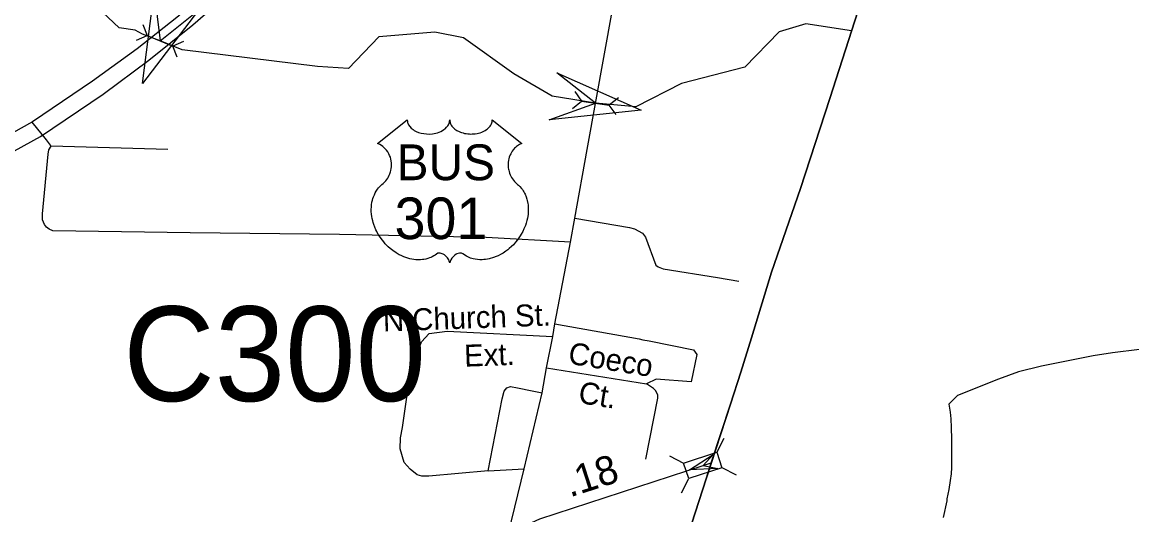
# Model space of a CAD drawing. Extents: x 2220236 to 2384410, y 720751 to 894131.
# Drawn here: x 2357374 to 2362179, y 811414 to 813547 of the extents above; entities that cross this region are included whole.
import ezdxf

# ---------------------------------------------------------------- set-up
doc = ezdxf.new("R2010")
doc.units = 0
for name, color, linetype in [('Exist Boundary Political City Limit New', 7, 'Continuous'), ('Exist Boundary Political CountyLine', 7, 'Continuous'), ('Exist Hydrographic Creek Single Shore', 7, 'Continuous'), ('Exist Railroad Mainline', 7, 'Continuous'), ('Exist Road Non-System Type 51', 7, 'Continuous'), ('Exist Road Non-System Type 51 Label', 7, 'Continuous'), ('Exist Road Primary US Attributed', 7, 'Continuous'), ('Exist Road Primary US Divided Attributed', 7, 'Continuous'), ('Exist Road Primary US Shield CELL', 7, 'Continuous'), ('Exist Road Primary US Shield Number Label', 7, 'Continuous'), ('Exist Road Secondary Mileage Hundredths English Label', 7, 'Continuous'), ('Exist Road Secondary Structure Culvert Attributed CELL', 7, 'Continuous'), ('Exist Road Secondary Structure Culvert CELL', 7, 'Continuous'), ('Exist Road Secondary Structure Culvert Number Label', 7, 'Continuous'), ('Exist Road Secondary Structure Standard Bridge Attributed CELL', 7, 'Continuous'), ('Exist Road Secondary Structure Standard Bridge CELL', 7, 'Continuous'), ('Exist Road Secondary Type 51 Attributed', 7, 'Continuous'), ('Map Preparation Boundary City Limit Buffer Line', 7, 'Continuous')]:
    doc.layers.add(name, color=color, linetype=linetype)

msp = doc.modelspace()

# ---------------------------------------------------------------- linework, layer by layer
at = {"layer": 'Exist Boundary Political City Limit New'}
msp.add_lwpolyline([(2362212.5, 812129.7), (2362096, 812114.6), (2362012.5, 812102.2), (2361787.8, 812057.6), (2361688, 812032.4), (2361602, 812001.8), (2361425, 811929.9), (2361387, 811893.7), (2361392.5, 811858.8), (2361395.2, 811830.1), (2361396.8, 811792.3), (2361399.2, 811742.2), (2361399.2, 811663.2), (2361398.5, 811618.2), (2361396.8, 811591.7), (2361393.5, 811562.9), (2361387.2, 811524.2), (2361378.8, 811482.7), (2361377.8, 811475.2), (2361362.2, 811401.8)], dxfattribs=at)
at = {"layer": 'Exist Boundary Political CountyLine'}
msp.add_lwpolyline([(2361915.6, 817065.9), (2361871, 816825.5), (2361827.3, 816599.4), (2361765.6, 816284.9), (2361700.1, 815970.4), (2361660.2, 815778.5), (2361594.7, 815509.6), (2361528.2, 815264.5), (2361428.5, 814938.6), (2361373.5, 814756.2), (2361287.1, 814502.5), (2361216.8, 814276.4), (2361098.1, 813920.1), (2360979.4, 813552.4), (2360872.2, 813217), (2360744, 812826.5), (2360619.6, 812464.5), (2360533.2, 812180.4), (2360485.7, 812032.2), (2360442.1, 811893.5), (2360335.7, 811570.5), (2360257.9, 811329.1)], dxfattribs=at)
at = {"layer": 'Exist Hydrographic Creek Single Shore'}
msp.add_lwpolyline([(2360965.4, 813508.6), (2360767.9, 813539.5), (2360651.8, 813505.2), (2360503.8, 813351.4), (2360229.8, 813281.1), (2360031.7, 813180.8), (2359856.9, 813196.6), (2359668.7, 813225.7), (2359503.7, 813323.7), (2359285.8, 813478.9), (2359160.9, 813503.4), (2358918.7, 813483.7), (2358787.7, 813346.9), (2358653.8, 813354.6), (2358067.1, 813426.9), (2357971.2, 813465.8), (2357895.9, 813495), (2357863.1, 813512), (2357793.9, 813522.9), (2357675.7, 813633.1), (2357482.7, 813772.9)], dxfattribs=at)
at = {"layer": 'Exist Railroad Mainline'}
for points in [[(2360358.2, 811638.9), (2360442.1, 811893.5), (2360485.7, 812032.2), (2360533.2, 812180.4), (2360619.6, 812464.5), (2360744, 812826.5), (2360872.2, 813217), (2360979.4, 813552.4), (2361098.1, 813920.1), (2361216.8, 814276.4), (2361287.1, 814502.5), (2361373.5, 814756.2), (2361428.5, 814938.6), (2361528.2, 815264.5), (2361594.7, 815509.6), (2361660.2, 815778.5), (2361700.1, 815970.4), (2361765.6, 816284.9), (2361827.3, 816599.4), (2361871, 816825.5), (2361915.6, 817065.9)], [(2358495.7, 805900.2), (2358583.1, 806175.7), (2358667.6, 806433.2), (2358735, 806641.3), (2358807.1, 806865.5), (2358853.6, 807010.9), (2358948.6, 807303.5), (2359065.4, 807661.7), (2359185.9, 808033.2), (2359310.3, 808418), (2359404.3, 808704), (2359474.6, 808924.4), (2359566.7, 809206.6), (2359631.2, 809404.2), (2359734.7, 809726.3), (2359812.6, 809956.2), (2359893.3, 810213.7), (2359976.8, 810464.5), (2360055.6, 810704.9), (2360122.1, 810917.7), (2360182.9, 811098.2), (2360257.9, 811329.1), (2360335.7, 811570.5), (2360358.2, 811638.9)]]:
    msp.add_lwpolyline(points, dxfattribs=at)
at = {"layer": 'Exist Road Non-System Type 51'}
for p, q in [((2357496.1, 813014.1), (2357499.6, 813009.5)), ((2358004.7, 812994.9), (2357499.6, 813009.5)), ((2359645.2, 812050.4), (2360078.3, 811980.5)), ((2359392.8, 811603.8), (2359547.4, 811613.2))]:
    msp.add_line(p, q, dxfattribs=at)
for points in [[(2357416.2, 813114), (2357478.3, 813037.6), (2357496.1, 813014.1)], [(2359748.5, 812594.1), (2359384.2, 812614.6), (2358748.9, 812628.1), (2358101.2, 812634.4), (2357507.2, 812643.2), (2357491, 812650.9), (2357479.1, 812658.9), (2357470.8, 812670.7), (2357462.6, 812690.6), (2357462.4, 812716.6), (2357486.2, 812975.8), (2357489.5, 812993.8), (2357499.6, 813009.5)], [(2359767.4, 812698.2), (2360004.3, 812657.3), (2360026.3, 812651.6), (2360060.4, 812634), (2360072.8, 812616.1), (2360118.1, 812494.7), (2360128.3, 812486.9), (2360150.4, 812479), (2360384.6, 812442), (2360477.9, 812426)], [(2359681.5, 812241.4), (2360045.9, 812176), (2360062.1, 812172.1), (2360089, 812166.6), (2360281.8, 812128.6), (2360296.4, 812108.1), (2360271.6, 811989.7), (2360119.7, 812001.4), (2360078.3, 811980.5)], [(2359392.8, 811603.8), (2359135.4, 811581.2), (2359105.4, 811580.8), (2359085.3, 811586.6), (2359055.1, 811612.1), (2359027.8, 811640), (2359010.9, 811699), (2359013, 811747.5), (2359021.5, 811791.7), (2359044.6, 811954), (2359072, 812067.7), (2359088.9, 812124.6), (2359103.6, 812162.6), (2359137.3, 812198.4), (2359215.2, 812208.9), (2359672.8, 812185.3)], [(2359392.8, 811603.8), (2359452.8, 811916.3), (2359462.2, 811949.4), (2359473.3, 811963.6), (2359489, 811969.9), (2359519, 811963.6), (2359582.1, 811951), (2359626.3, 811941.5)], [(2360074.4, 811655.1), (2360127, 811919), (2360126.9, 811933), (2360116.6, 811952.8), (2360108.5, 811960.7), (2360078.3, 811980.5)]]:
    msp.add_lwpolyline(points, dxfattribs=at)
at = {"layer": 'Exist Road Primary US Attributed'}
msp.add_lwpolyline([(2359480.4, 811334.7), (2359547.4, 811613.2), (2359626.3, 811941.5), (2359645.2, 812050.4), (2359672.8, 812185.3), (2359681.5, 812241.4), (2359748.5, 812594.1), (2359767.4, 812698.2), (2359821, 812994.9), (2359931.4, 813608.9), (2360006.2, 813986.8), (2360023.2, 814071.1), (2360040.2, 814159.2), (2360060.5, 814289.3), (2360112.6, 814626), (2360139.6, 814783), (2360189.3, 815056.9), (2360232.5, 815291.1), (2360300.5, 815655.8)], dxfattribs=at)
at = {"layer": 'Exist Road Primary US Divided Attributed'}
for points in [[(2359729.8, 815896.7), (2359614.3, 815612.9), (2359518.1, 815409.4), (2359392.7, 815174.4), (2359295.4, 815005.6), (2359188.2, 814832.9), (2359124.4, 814737.1), (2359004.3, 814569.8), (2358878.1, 814407), (2358767.1, 814276.2), (2358642.5, 814139.3), (2358606, 814096.7), (2358507.2, 813991.7), (2358250.2, 813744), (2358044.1, 813566.4), (2357872.9, 813431.6), (2357679.5, 813292), (2357419.5, 813115.9), (2357040.7, 812904.9), (2356368.5, 812543.3), (2355989.6, 812338.7), (2355434.7, 812028.2)], [(2355467.5, 811978.6), (2356019.8, 812270.5), (2356409.7, 812481.4), (2357059.7, 812835.1), (2357454.4, 813052.5), (2357725.5, 813234.9), (2357922.1, 813382.4), (2358113.9, 813534.7), (2358299.4, 813698), (2358549.7, 813932.4), (2358662.2, 814051), (2358706.3, 814095.2), (2358835.5, 814238.1), (2358949.6, 814378.1), (2359075.7, 814548.5), (2359182.1, 814697.5), (2359258.2, 814809.8), (2359357.7, 814973.6), (2359442.9, 815121.2), (2359578.2, 815379.8), (2359676.6, 815597.7), (2359789.5, 815873.1)]]:
    msp.add_lwpolyline(points, dxfattribs=at)
at = {"layer": 'Exist Road Primary US Shield CELL'}
msp.add_lwpolyline([(2359042, 813123.9), (2359042.3, 813118.6), (2359043.6, 813112.3), (2359044.6, 813109), (2359047.5, 813102.8), (2359052.4, 813095.4), (2359059.2, 813088.2), (2359066.9, 813081.9), (2359072, 813078.5), (2359080.8, 813073.8), (2359090.8, 813069.6), (2359101.8, 813066.4), (2359113.2, 813064.2), (2359125.5, 813062.8), (2359137.8, 813062.6), (2359151, 813063.6), (2359165.6, 813066.4), (2359172.3, 813068.1), (2359179.8, 813070.7), (2359186.8, 813073.6), (2359194.5, 813077.7), (2359200.6, 813081.6), (2359205.5, 813085.1), (2359212.3, 813091.7), (2359217.7, 813098.4), (2359220, 813102.2), (2359222, 813105.9), (2359224.7, 813113.6), (2359225.4, 813117.1), (2359226, 813124.2), (2359226.4, 813118.2), (2359227, 813114.5), (2359228, 813110.8), (2359229.5, 813107), (2359232.3, 813101.5), (2359235.3, 813096.9), (2359241.1, 813090.2), (2359244.6, 813086.8), (2359247.9, 813084.2), (2359256.6, 813078.2), (2359266.8, 813073), (2359271.8, 813070.8), (2359277, 813069), (2359283.5, 813067), (2359290.3, 813065.4), (2359297, 813064.2), (2359303.8, 813063.3), (2359310.8, 813062.7), (2359316.5, 813062.6), (2359323.5, 813062.7), (2359330, 813063), (2359336.6, 813063.8), (2359343.9, 813065), (2359349.7, 813066.3), (2359357.4, 813068.3), (2359364.4, 813070.9), (2359370.6, 813073.5), (2359378.6, 813077.7), (2359385, 813081.7), (2359389.7, 813085.5), (2359395.3, 813090.7), (2359400.7, 813096.8), (2359403.8, 813101.3), (2359406, 813106), (2359408, 813110.8), (2359409.3, 813116), (2359409.9, 813120.5), (2359410, 813124.3), (2359538.6, 813021.9), (2359535.6, 813020.7), (2359528.6, 813017.3), (2359523, 813014), (2359514.2, 813007.8), (2359510.4, 813004.4), (2359506.6, 813000.8), (2359503.1, 812997), (2359500, 812993.4), (2359496.3, 812988.3), (2359493, 812983.1), (2359489.7, 812977.4), (2359487.3, 812972.5), (2359483.4, 812962.1), (2359481.5, 812955.6), (2359480.2, 812950), (2359478.7, 812938.6), (2359478.4, 812933.1), (2359478.4, 812927.7), (2359478.7, 812922), (2359479.2, 812916.5), (2359480.2, 812910.8), (2359481.1, 812905.8), (2359482.7, 812899.7), (2359485, 812892.5), (2359487.8, 812885.6), (2359493.7, 812874.4), (2359501.2, 812863), (2359506.6, 812856.6), (2359511.9, 812851.2), (2359519.9, 812844.5), (2359524.1, 812840.7), (2359529.1, 812835.8), (2359537.1, 812826.4), (2359540.4, 812822), (2359543.7, 812817.1), (2359546.7, 812812), (2359549.8, 812806.5), (2359552.2, 812801.7), (2359556.7, 812790.7), (2359560, 812780), (2359561.5, 812774.4), (2359563.9, 812761.7), (2359564.9, 812755.5), (2359565.8, 812743.2), (2359565.9, 812728.3), (2359564.7, 812714.2), (2359562.1, 812697.7), (2359559.9, 812687.8), (2359556.5, 812676.3), (2359553.2, 812666.4), (2359547.3, 812651.7), (2359542.1, 812641.1), (2359535.4, 812628.6), (2359530.8, 812621.1), (2359525.4, 812613), (2359518.6, 812603.8), (2359510.7, 812593.9), (2359501.2, 812583.5), (2359493.5, 812575.8), (2359483.5, 812566.8), (2359477.4, 812561.8), (2359468.8, 812555.3), (2359456.9, 812547.4), (2359445.2, 812540.6), (2359435.3, 812535.5), (2359426.5, 812531.7), (2359415.1, 812527.4), (2359396.1, 812522.2), (2359389.2, 812520.7), (2359381, 812519.5), (2359373.3, 812518.7), (2359365.9, 812518.3), (2359355.9, 812518.3), (2359345.9, 812519), (2359336.5, 812520.4), (2359326.7, 812522.5), (2359316.4, 812525.5), (2359307.1, 812529.1), (2359297.7, 812533.8), (2359281.8, 812543.8), (2359277.2, 812546.2), (2359274.6, 812546.9), (2359268.5, 812547.2), (2359262.7, 812546), (2359256.8, 812543.7), (2359253.2, 812541.8), (2359248.5, 812538.6), (2359244.8, 812535.8), (2359240.4, 812531.6), (2359237.4, 812528.1), (2359235.1, 812525.3), (2359230.6, 812518.3), (2359229, 812514.9), (2359227.3, 812510.6), (2359225.8, 812504.2), (2359223.8, 812512.3), (2359221.5, 812517.6), (2359218.7, 812522.2), (2359215.9, 812526.2), (2359211.4, 812531.3), (2359207.4, 812535.2), (2359202.5, 812539.2), (2359197.3, 812542.3), (2359193.2, 812544.4), (2359189.4, 812545.9), (2359184.8, 812547), (2359181, 812547.3), (2359177.9, 812547.2), (2359173.6, 812546.3), (2359167.8, 812542.1), (2359162.3, 812538.3), (2359156.3, 812534.5), (2359149.1, 812530.7), (2359143.9, 812528.3), (2359137.7, 812525.9), (2359130.4, 812523.4), (2359122.5, 812521.4), (2359114.3, 812519.8), (2359107.2, 812518.7), (2359099.5, 812518), (2359092.6, 812517.7), (2359085.4, 812517.8), (2359078.6, 812518.4), (2359070.8, 812519), (2359061.1, 812520.5), (2359053, 812522.3), (2359044.5, 812524.6), (2359035.8, 812527.3), (2359026.5, 812530.9), (2359014.8, 812536), (2359006.6, 812540.2), (2358993.8, 812547.5), (2358978.8, 812557.9), (2358967.4, 812567.1), (2358959.1, 812574.7), (2358946.9, 812587.1), (2358939.7, 812595.3), (2358928.4, 812609.8), (2358921.2, 812620.4), (2358916.5, 812628.2), (2358909.7, 812640.6), (2358905.9, 812648.4), (2358901.1, 812659.8), (2358897.2, 812670.2), (2358894.1, 812680.1), (2358892.3, 812686.4), (2358889.9, 812697.5), (2358888.4, 812705.3), (2358887, 812716), (2358886.2, 812727.3), (2358886, 812737.7), (2358886.3, 812746.4), (2358887.3, 812756.5), (2358889, 812767.2), (2358891.1, 812776.4), (2358892.9, 812783), (2358895.7, 812791.1), (2358899.3, 812800), (2358903.5, 812808.5), (2358907.6, 812815.5), (2358912.7, 812823.1), (2358917.7, 812829.6), (2358924.2, 812836.7), (2358931.1, 812843.3), (2358937.3, 812848.4), (2358944.8, 812855.7), (2358948.7, 812860.1), (2358953.3, 812866.2), (2358957.1, 812871.9), (2358960, 812877), (2358963.9, 812884.5), (2358966.3, 812890.2), (2358969.2, 812898.8), (2358970.7, 812904.9), (2358972.2, 812912.7), (2358973.2, 812920.1), (2358973.6, 812929.3), (2358973.4, 812936.9), (2358972.4, 812945.8), (2358970.7, 812954.3), (2358968.7, 812961.7), (2358965.5, 812970.2), (2358962.6, 812976.5), (2358957.7, 812984.9), (2358952.2, 812992.7), (2358946.5, 812999.1), (2358940.8, 813004.8), (2358935.4, 813009.1), (2358930.2, 813012.8), (2358923.6, 813016.7), (2358917.3, 813019.9), (2358913.4, 813021.5)], close=True, dxfattribs=at)
at = {"layer": 'Exist Road Secondary Structure Culvert Attributed CELL'}
for points in [[(2358137.9, 813598.6), (2357895, 813280.9), (2357946.5, 813677.6), (2357971.2, 813465.8)], [(2359688.9, 813327.8), (2360054.4, 813165.5), (2359656.7, 813123.3), (2359856.9, 813196.6)]]:
    msp.add_lwpolyline(points, close=True, dxfattribs=at)
at = {"layer": 'Exist Road Secondary Structure Culvert CELL'}
for p, q in [((2357897.3, 813536.5), (2357915.4, 813489)), ((2357869, 813468.4), (2357915.4, 813489)), ((2357915.4, 813489), (2358027, 813442.6)), ((2358073.4, 813463.2), (2358027, 813442.6)), ((2358045.1, 813395.1), (2358027, 813442.6)), ((2359767.6, 813246.5), (2359797, 813205.1)), ((2359757.2, 813173.5), (2359797, 813205.1)), ((2359797, 813205.1), (2359916.7, 813188)), ((2359956.5, 813219.6), (2359916.7, 813188)), ((2359946.1, 813146.6), (2359916.7, 813188))]:
    msp.add_line(p, q, dxfattribs=at)
at = {"layer": 'Exist Road Secondary Structure Standard Bridge Attributed CELL'}
msp.add_lwpolyline([(2360386.2, 811614.5), (2360264.4, 811608.6), (2360366.9, 811674.6), (2360322.5, 811627.2)], close=True, dxfattribs=at)
at = {"layer": 'Exist Road Secondary Structure Standard Bridge CELL'}
for p, q in [((2360382.3, 811684.5), (2360413.5, 811746)), ((2360177.1, 811668.9), (2360238.6, 811637.7)), ((2360403.8, 811618.9), (2360465.4, 811587.7)), ((2360229.4, 811509.1), (2360260.6, 811570.6))]:
    msp.add_line(p, q, dxfattribs=at)
msp.add_lwpolyline([(2360238.6, 811637.7), (2360382.2, 811684.8), (2360404.2, 811617.7), (2360260.6, 811570.6)], close=True, dxfattribs=at)
at = {"layer": 'Exist Road Secondary Type 51 Attributed'}
for points in [[(2359480.4, 811334.7), (2359615.5, 811396.9), (2360322.5, 811627.2)], [(2360322.5, 811627.2), (2360358.2, 811638.9)]]:
    msp.add_lwpolyline(points, dxfattribs=at)
at = {"layer": 'Map Preparation Boundary City Limit Buffer Line'}
msp.add_lwpolyline([(2362212.5, 812129.7), (2362096, 812114.6), (2362012.5, 812102.2), (2361787.8, 812057.6), (2361688, 812032.4), (2361602, 812001.8), (2361425, 811929.9), (2361387, 811893.7), (2361392.5, 811858.8), (2361395.2, 811830.1), (2361396.8, 811792.3), (2361399.2, 811742.2), (2361399.2, 811663.2), (2361398.5, 811618.2), (2361396.8, 811591.7), (2361393.5, 811562.9), (2361387.2, 811524.2), (2361378.8, 811482.7), (2361377.8, 811475.2), (2361362.2, 811401.8)], dxfattribs=at)

# ---------------------------------------------------------------- texts
at = {"layer": 'Exist Road Non-System Type 51 Label'}
for s, rotation, p in [('N.Church St. ', 2.0795, (2358938.1, 812207.2)), ('Ext.', 2.0795, (2359289.8, 812055.2)), ('Coeco', 350.8359, (2359734.6, 812069.1)), ('Ct.', 350.8359, (2359778.7, 811899.3))]:
    msp.add_text(s, height=95, rotation=rotation, dxfattribs=at).set_placement(p)
at = {"layer": 'Exist Road Primary US Shield Number Label'}
for s, height, p in [('BUS', 155, (2358995.7, 812862.6)), ('301', 180, (2358986.8, 812607.7))]:
    msp.add_text(s, height=height, dxfattribs=at).set_placement(p)
at = {"layer": 'Exist Road Secondary Mileage Hundredths English Label'}
msp.add_text('.18', height=125, rotation=17.9903, dxfattribs=at).set_placement((2359746.1, 811488.9))
at = {"layer": 'Exist Road Secondary Structure Culvert Number Label'}
msp.add_text('C300', height=410.1, dxfattribs=at).set_placement((2357811.9, 811906.3))

doc.saveas('drawing.dxf')
